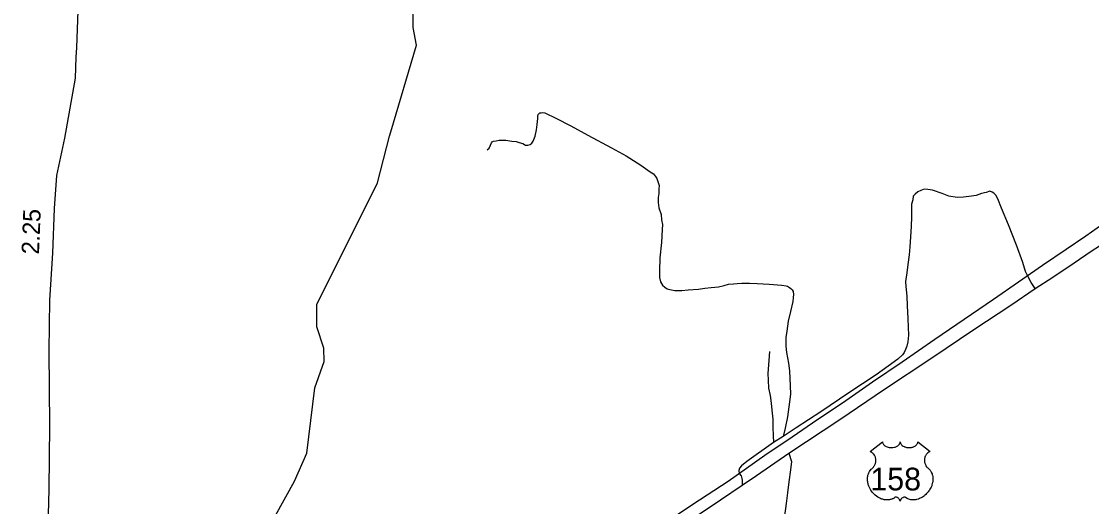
# Model space of a CAD drawing. Extents: x 2290615 to 2522933, y 819489 to 1012715.
# Drawn here: x 2327745 to 2336937, y 988157 to 992330 of the extents above; entities that cross this region are included whole.
import ezdxf

# ---------------------------------------------------------------- set-up
doc = ezdxf.new("R2010")
doc.units = 0
for name, color, linetype in [('Exist Hydrographic Creek Single Shore', 7, 'Continuous'), ('Exist Railroad Mainline', 7, 'Continuous'), ('Exist Road Non-System Type 51', 7, 'Continuous'), ('Exist Road Primary US Attributed', 7, 'Continuous'), ('Exist Road Primary US Shield CELL', 7, 'Continuous'), ('Exist Road Primary US Shield Number Label', 7, 'Continuous'), ('Exist Road Secondary Mileage Tenths English Label', 7, 'Continuous'), ('Exist Road Secondary Type 51 Attributed', 7, 'Continuous')]:
    doc.layers.add(name, color=color, linetype=linetype)

msp = doc.modelspace()

# ---------------------------------------------------------------- linework, layer by layer
at = {"layer": 'Exist Hydrographic Creek Single Shore'}
for points in [[(2330908, 991341.5), (2330919.3, 991379.6), (2331138.1, 992125.7), (2331111, 992275.6), (2331107.1, 992577.5), (2331173, 992659), (2331380.1, 992805.4), (2331386, 992979.6), (2331508, 993214.4), (2331498, 993338.7), (2331346, 993552.4), (2331368, 993779.8), (2331307.1, 993944.8), (2331222, 994085.6), (2331178.9, 994218.5), (2331185.1, 994402.5), (2331266, 994602.9)], [(2328686.1, 986411.6), (2328936, 986454.6), (2329077.1, 986516.2), (2329282.2, 986767.6), (2329452.2, 987221), (2330090.1, 988376.5), (2330196.1, 988617.2), (2330264.2, 989178.1), (2330345.2, 989404.6), (2330344.1, 989519.4), (2330284.1, 989704.1), (2330282, 989894.4), (2330804.1, 990940.1), (2330908, 991341.5)]]:
    msp.add_lwpolyline(points, dxfattribs=at)
at = {"layer": 'Exist Railroad Mainline'}
msp.add_lwpolyline([(2333241.1, 987994.3), (2333511, 988177.5), (2333814.5, 988377.1), (2334131.8, 988598.9), (2334365.8, 988755.8), (2334585.9, 988908.4), (2334796.1, 989050.9), (2335055.9, 989229.9), (2335309.8, 989401), (2335591.5, 989596.3), (2335843.4, 989769.4), (2336095.3, 989940.3), (2336309.3, 990089), (2336515.6, 990233.3), (2336717.9, 990371.7), (2336888.5, 990485.8), (2337082.8, 990622.1)], dxfattribs=at)
at = {"layer": 'Exist Road Non-System Type 51'}
msp.add_line((2334287.9, 988758.8), (2334204.3, 988707.7), dxfattribs=at)
msp.add_line((2334287.9, 988758.8), (2334204.3, 988707.7), dxfattribs=at)
for points in [[(2331744.6, 991223.7), (2331762.5, 991239.9), (2331774.2, 991264), (2331781.9, 991284.1), (2331787.7, 991294.2), (2331799.7, 991300.5), (2331823.8, 991302.7), (2331849.6, 991306.9), (2331905.6, 991307.6), (2331957.8, 991300.4), (2331995.7, 991296.7), (2332019.9, 991289.1), (2332051.9, 991279.4), (2332076.1, 991265.6), (2332096.1, 991266), (2332114, 991272.2), (2332129.8, 991282.4), (2332141.7, 991300.5), (2332159.1, 991342.7), (2332170.5, 991396.8), (2332176, 991442.8), (2332181.3, 991494.9), (2332181.1, 991514.9), (2332184.9, 991529), (2332190.8, 991537.1), (2332198.7, 991543.2), (2332208.7, 991543.2), (2332222.7, 991547.4), (2332240.7, 991543.5), (2332335.3, 991496.8), (2332464.1, 991430.3), (2332610.9, 991350.1), (2332812.2, 991242.5), (2332939.1, 991174.1), (2333065.9, 991093.7), (2333146.7, 991036.5), (2333172.8, 991019), (2333191.1, 990997.2), (2333203.4, 990977.2), (2333211.6, 990953.4), (2333221.9, 990919.6), (2333220.4, 990889.5), (2333218.8, 990849.6), (2333213.2, 990815.6), (2333213.8, 990773.6), (2333220.3, 990725.6), (2333239.1, 990667.7), (2333243.6, 990621.9), (2333250.1, 990581.9), (2333248.6, 990540.1), (2333242, 990427.9), (2333227.6, 990295.9), (2333226.8, 990183.8), (2333225.5, 990127.7), (2333234.1, 990089.8), (2333250.3, 990062), (2333270.6, 990044.3), (2333292.7, 990028.6), (2333314.7, 990022.9), (2333356.8, 990015.4), (2333416.8, 990016.1), (2333470.9, 990020.7), (2333560.6, 990027.8), (2333614.5, 990036.4), (2333670.5, 990041.1), (2333732.3, 990047.9), (2333782.3, 990058.5), (2333818, 990070.8), (2333860.1, 990073.4), (2333892, 990075.9), (2333934, 990078.2), (2334000, 990079.1), (2334063.9, 990075.9), (2334168.1, 990069), (2334276, 990062.5), (2334312.3, 990056.8), (2334326.2, 990052.9), (2334342.3, 990041.2), (2334352.5, 990031.4), (2334364.6, 990021.5), (2334372.8, 990005.6), (2334377, 989981.6), (2334373.5, 989955.6), (2334369.9, 989921.6), (2334350.8, 989835.4), (2334329.9, 989751.1), (2334318.8, 989665), (2334309.6, 989611), (2334310.5, 989537), (2334317.1, 989483), (2334334.2, 989389.3), (2334341.1, 989323.3), (2334348.5, 989195.6), (2334351.4, 989125.4), (2334342.1, 989059.4), (2334323.7, 988929.2), (2334304.8, 988832.9), (2334287.9, 988758.8)], [(2336452.1, 990032.6), (2336417.3, 990084.2), (2336392.7, 990131.8), (2336370.2, 990179.5), (2336347.4, 990257.2), (2336291.7, 990404.6), (2336223.4, 990579.7), (2336161.7, 990723), (2336132.7, 990804.5), (2336114.5, 990834.4), (2336098.1, 990852.1), (2336084.1, 990861.9), (2336062, 990869.8), (2336032.2, 990859.4), (2335992.2, 990848.9), (2335944.5, 990832.4), (2335904.5, 990825.9), (2335836.8, 990819.1), (2335782.6, 990816.3), (2335710.5, 990827.5), (2335652.4, 990848.8), (2335570, 990877.8), (2335529.9, 990883.3), (2335500, 990886.9), (2335470, 990876.7), (2335444.3, 990864.4), (2335422.5, 990844.1), (2335404.6, 990825.7), (2335401.1, 990795.8), (2335391.4, 990757.8), (2335388.9, 990649.6), (2335387.7, 990565.7), (2335382.9, 990477.7), (2335375.9, 990391.5), (2335370.8, 990321.5), (2335357.7, 990239.5), (2335348.7, 990167.3), (2335339.5, 990093.2), (2335340, 990049.2), (2335348.9, 989967.4), (2335352, 989883.4), (2335357.4, 989775.4), (2335362.3, 989701.6), (2335363.2, 989631.6), (2335357.7, 989575.5), (2335350.2, 989537.4), (2335338.7, 989507.3), (2335326.9, 989481.2), (2335313.1, 989463), (2335271.6, 989424.5), (2335190.2, 989365.5), (2335085.2, 989290.3), (2334851.1, 989135.6), (2334611.1, 988972.6), (2334400.8, 988834.1), (2334287.9, 988758.8)], [(2336452.1, 990032.6), (2336417.3, 990084.2), (2336392.7, 990131.8), (2336370.2, 990179.5), (2336347.4, 990257.2), (2336291.7, 990404.6), (2336223.4, 990579.7), (2336161.7, 990723), (2336132.7, 990804.5), (2336114.5, 990834.4), (2336098.1, 990852.1), (2336084.1, 990861.9), (2336062, 990869.8), (2336032.2, 990859.4), (2335992.2, 990848.9), (2335944.5, 990832.4), (2335904.5, 990825.9), (2335836.8, 990819.1), (2335782.6, 990816.3), (2335710.5, 990827.5), (2335652.4, 990848.8), (2335570, 990877.8), (2335529.9, 990883.3), (2335500, 990886.9), (2335470, 990876.7), (2335444.3, 990864.4), (2335422.5, 990844.1), (2335404.6, 990825.7), (2335401.1, 990795.8), (2335391.4, 990757.8), (2335388.9, 990649.6), (2335387.7, 990565.7), (2335382.9, 990477.7), (2335375.9, 990391.5), (2335370.8, 990321.5), (2335357.7, 990239.5), (2335348.7, 990167.3), (2335339.5, 990093.2), (2335340, 990049.2), (2335348.9, 989967.4), (2335352, 989883.4), (2335357.4, 989775.4), (2335362.3, 989701.6), (2335363.2, 989631.6), (2335357.7, 989575.5), (2335350.2, 989537.4), (2335338.7, 989507.3), (2335326.9, 989481.2), (2335313.1, 989463), (2335271.6, 989424.5), (2335190.2, 989365.5), (2335085.2, 989290.3), (2334851.1, 989135.6), (2334611.1, 988972.6), (2334400.8, 988834.1), (2334287.9, 988758.8)], [(2334171.1, 989491.2), (2334163.9, 989413.3), (2334157.2, 989303.1), (2334158, 989245.1), (2334162.9, 989175.3), (2334175.6, 989113.4), (2334184.3, 989047.5), (2334191, 988987.5), (2334198.1, 988907.8), (2334198.8, 988837.8), (2334201.7, 988767.9), (2334204.3, 988707.7)], [(2334171.1, 989491.2), (2334163.9, 989413.3), (2334157.2, 989303.1), (2334158, 989245.1), (2334162.9, 989175.3), (2334175.6, 989113.4), (2334184.3, 989047.5), (2334191, 988987.5), (2334198.1, 988907.8), (2334198.8, 988837.8), (2334201.7, 988767.9), (2334204.3, 988707.7)], [(2334204.3, 988707.7), (2333976.5, 988545.1), (2333928.9, 988506.5), (2333913.1, 988486.4), (2333907.4, 988468.4), (2333909.7, 988442.3), (2333926, 988420.5), (2333932.3, 988398.6), (2333934.3, 988384.6), (2333934.8, 988342.6)], [(2334204.3, 988707.7), (2333976.5, 988545.1), (2333928.9, 988506.5), (2333913.1, 988486.4), (2333907.4, 988468.4), (2333909.7, 988442.3), (2333926, 988420.5), (2333932.3, 988398.6), (2333934.3, 988384.6), (2333934.8, 988342.6)], [(2334337.6, 988615.4), (2334359.6, 988545.9), (2334352.1, 988472.9), (2334337.3, 988370.2), (2334325.4, 988276.4), (2334315, 988182.6), (2334298.6, 988077.9)]]:
    msp.add_lwpolyline(points, dxfattribs=at)
at = {"layer": 'Exist Road Primary US Attributed'}
msp.add_lwpolyline([(2331497.2, 986701.6), (2331639.8, 986799.3), (2331905.7, 986980.5), (2332254.8, 987210.7), (2332536.4, 987399.9), (2332792.3, 987575), (2333036.3, 987739.9), (2333357.8, 987951.9), (2333748.5, 988216.5), (2333934.8, 988342.6), (2334059.9, 988424.2), (2334337.6, 988615.4), (2334781.9, 988910.8), (2335150.8, 989161.1), (2335563.3, 989436.1), (2335924.3, 989680.3), (2336243.8, 989890.1), (2336452.1, 990032.6), (2336604.7, 990130.3), (2336787.3, 990254.5), (2336934.1, 990354.4), (2337075, 990446.1)], dxfattribs=at)
at = {"layer": 'Exist Road Primary US Shield CELL'}
msp.add_lwpolyline([(2335140.7, 988715.2), (2335141, 988710.8), (2335142.1, 988705.6), (2335142.9, 988702.9), (2335145.3, 988697.8), (2335149.4, 988691.7), (2335155, 988685.7), (2335161.3, 988680.5), (2335165.6, 988677.7), (2335172.8, 988673.8), (2335181.1, 988670.4), (2335190.2, 988667.7), (2335199.6, 988665.9), (2335209.8, 988664.7), (2335219.9, 988664.5), (2335230.8, 988665.4), (2335242.9, 988667.7), (2335248.5, 988669.1), (2335254.7, 988671.3), (2335260.5, 988673.6), (2335266.8, 988677), (2335271.9, 988680.3), (2335275.9, 988683.2), (2335281.5, 988688.6), (2335286, 988694.2), (2335287.9, 988697.3), (2335289.5, 988700.3), (2335291.7, 988706.7), (2335292.4, 988709.6), (2335292.8, 988715.4), (2335293.2, 988710.5), (2335293.7, 988707.4), (2335294.5, 988704.4), (2335295.8, 988701.2), (2335298, 988696.7), (2335300.5, 988692.9), (2335305.3, 988687.3), (2335308.2, 988684.6), (2335310.9, 988682.4), (2335318.1, 988677.4), (2335326.6, 988673.1), (2335330.7, 988671.3), (2335335, 988669.8), (2335340.4, 988668.2), (2335346, 988666.9), (2335351.5, 988665.9), (2335357.1, 988665.1), (2335362.9, 988664.7), (2335367.6, 988664.5), (2335373.4, 988664.6), (2335378.7, 988664.9), (2335384.2, 988665.5), (2335390.2, 988666.5), (2335395.1, 988667.6), (2335401.5, 988669.3), (2335407.2, 988671.4), (2335412.3, 988673.6), (2335418.9, 988677), (2335424.2, 988680.4), (2335428.1, 988683.5), (2335432.8, 988687.8), (2335437.2, 988692.9), (2335439.7, 988696.6), (2335441.6, 988700.4), (2335443.3, 988704.4), (2335444.3, 988708.7), (2335444.8, 988712.4), (2335444.9, 988715.6), (2335551.2, 988630.9), (2335548.7, 988629.9), (2335542.9, 988627.1), (2335538.3, 988624.4), (2335531, 988619.3), (2335527.9, 988616.4), (2335524.7, 988613.5), (2335521.8, 988610.3), (2335519.3, 988607.4), (2335516.2, 988603.1), (2335513.5, 988598.8), (2335510.8, 988594.1), (2335508.8, 988590.1), (2335505.5, 988581.5), (2335504, 988576.1), (2335503, 988571.5), (2335501.7, 988562), (2335501.4, 988557.5), (2335501.4, 988553.1), (2335501.6, 988548.4), (2335502.1, 988543.8), (2335502.9, 988539.1), (2335503.6, 988535), (2335505, 988529.9), (2335506.8, 988524), (2335509.2, 988518.3), (2335514, 988509), (2335520.3, 988499.6), (2335524.7, 988494.4), (2335529.1, 988489.8), (2335535.7, 988484.3), (2335539.2, 988481.2), (2335543.3, 988477.1), (2335550, 988469.4), (2335552.7, 988465.7), (2335555.4, 988461.6), (2335557.9, 988457.4), (2335560.4, 988452.9), (2335562.4, 988448.9), (2335566.2, 988439.8), (2335568.9, 988431), (2335570.1, 988426.3), (2335572.1, 988415.9), (2335572.9, 988410.8), (2335573.7, 988400.6), (2335573.7, 988388.3), (2335572.8, 988376.6), (2335570.6, 988363), (2335568.8, 988354.8), (2335566, 988345.3), (2335563.3, 988337.1), (2335558.4, 988325), (2335554.1, 988316.2), (2335548.5, 988305.9), (2335544.7, 988299.7), (2335540.2, 988293), (2335534.6, 988285.4), (2335528.1, 988277.2), (2335520.3, 988268.6), (2335513.9, 988262.2), (2335505.6, 988254.8), (2335500.6, 988250.7), (2335493.5, 988245.3), (2335483.7, 988238.8), (2335474, 988233.2), (2335465.8, 988229), (2335458.5, 988225.8), (2335449.1, 988222.2), (2335433.4, 988217.9), (2335427.7, 988216.7), (2335420.9, 988215.7), (2335414.6, 988215.1), (2335408.4, 988214.7), (2335400.1, 988214.7), (2335391.9, 988215.3), (2335384.1, 988216.5), (2335376, 988218.2), (2335367.6, 988220.7), (2335359.9, 988223.7), (2335352.1, 988227.5), (2335338.9, 988235.8), (2335335.1, 988237.8), (2335333, 988238.4), (2335327.9, 988238.6), (2335323.2, 988237.6), (2335318.3, 988235.7), (2335315.3, 988234.1), (2335311.4, 988231.5), (2335308.4, 988229.1), (2335304.7, 988225.7), (2335302.2, 988222.8), (2335300.3, 988220.5), (2335296.6, 988214.7), (2335295.3, 988211.9), (2335293.9, 988208.4), (2335292.7, 988203.1), (2335291, 988209.7), (2335289.1, 988214.1), (2335286.8, 988217.9), (2335284.5, 988221.2), (2335280.8, 988225.5), (2335277.4, 988228.7), (2335273.4, 988232), (2335269.1, 988234.5), (2335265.7, 988236.3), (2335262.6, 988237.5), (2335258.8, 988238.4), (2335255.6, 988238.7), (2335253, 988238.6), (2335249.5, 988237.8), (2335244.7, 988234.4), (2335240.1, 988231.2), (2335235.2, 988228.1), (2335229.3, 988225), (2335225, 988223), (2335219.8, 988221), (2335213.8, 988219), (2335207.3, 988217.3), (2335200.5, 988216), (2335194.6, 988215), (2335188.3, 988214.5), (2335182.6, 988214.3), (2335176.6, 988214.3), (2335171, 988214.8), (2335164.6, 988215.3), (2335156.5, 988216.5), (2335149.9, 988218), (2335142.9, 988219.9), (2335135.6, 988222.2), (2335127.9, 988225.1), (2335118.3, 988229.3), (2335111.5, 988232.8), (2335100.9, 988238.9), (2335088.5, 988247.5), (2335079.1, 988255.1), (2335072.3, 988261.3), (2335062.1, 988271.6), (2335056.2, 988278.3), (2335046.9, 988290.4), (2335040.9, 988299.1), (2335037.1, 988305.5), (2335031.4, 988315.8), (2335028.3, 988322.3), (2335024.3, 988331.7), (2335021.1, 988340.3), (2335018.5, 988348.5), (2335017.1, 988353.7), (2335015.1, 988362.8), (2335013.8, 988369.3), (2335012.7, 988378.1), (2335012, 988387.5), (2335011.9, 988396.1), (2335012.1, 988403.2), (2335012.9, 988411.6), (2335014.3, 988420.4), (2335016, 988428), (2335017.6, 988433.5), (2335019.8, 988440.2), (2335022.8, 988447.5), (2335026.3, 988454.5), (2335029.7, 988460.4), (2335033.9, 988466.7), (2335038, 988472), (2335043.4, 988477.9), (2335049.1, 988483.3), (2335054.3, 988487.5), (2335060.4, 988493.5), (2335063.6, 988497.2), (2335067.5, 988502.3), (2335070.6, 988507), (2335073, 988511.2), (2335076.2, 988517.4), (2335078.2, 988522), (2335080.6, 988529.2), (2335081.9, 988534.2), (2335083.1, 988540.7), (2335083.9, 988546.8), (2335084.2, 988554.4), (2335084.1, 988560.7), (2335083.2, 988568), (2335081.9, 988575), (2335080.2, 988581.2), (2335077.6, 988588.2), (2335075.1, 988593.4), (2335071.1, 988600.4), (2335066.5, 988606.8), (2335061.9, 988612.1), (2335057.2, 988616.8), (2335052.6, 988620.3), (2335048.3, 988623.4), (2335042.9, 988626.7), (2335037.7, 988629.2), (2335034.5, 988630.6)], close=True, dxfattribs=at)
at = {"layer": 'Exist Road Secondary Type 51 Attributed'}
msp.add_lwpolyline([(2327970.9, 987868.1), (2327984.1, 988308.1), (2327988.1, 988851.9), (2327985.2, 989495.7), (2327990.5, 989931.7), (2328014.1, 990337.9), (2328030, 990719.9), (2328048.9, 991004.1), (2328117.5, 991326.6), (2328208.8, 991841.6), (2328216.2, 992021.8), (2328220.7, 992103.7), (2328234.1, 992419.9)], dxfattribs=at)

# ---------------------------------------------------------------- texts
at = {"layer": 'Exist Road Primary US Shield Number Label'}
msp.add_text('158', height=195, dxfattribs=at).set_placement((2335036.8, 988296.5))
at = {"layer": 'Exist Road Secondary Mileage Tenths English Label'}
msp.add_text('2.25', height=150, rotation=87.61621, dxfattribs=at).set_placement((2327895.9, 990323.8))

doc.saveas('drawing.dxf')
